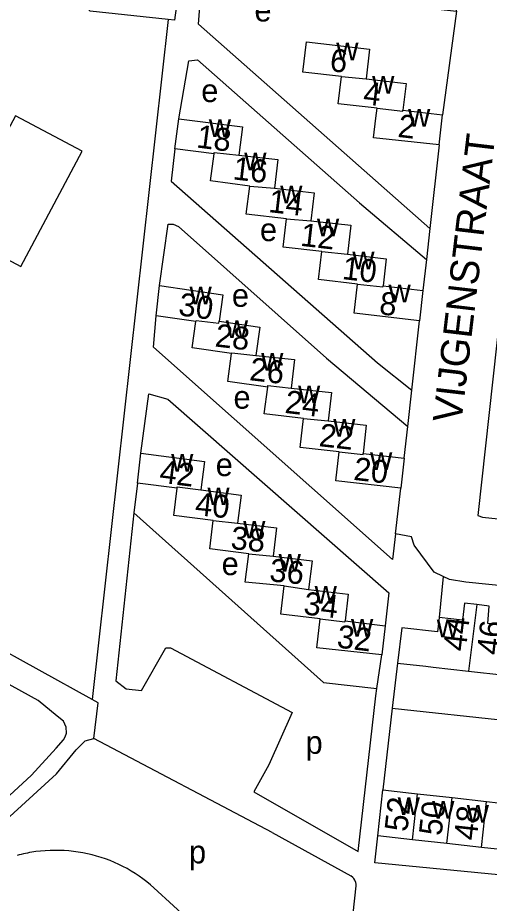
# Model space of a CAD drawing. Extents: x 161936 to 163647, y 386450 to 388633.
# Drawn here: x 162605.5 to 162687.6, y 387613.3 to 387767.5 of the extents above; entities that cross this region are included whole.
import ezdxf

# ---------------------------------------------------------------- set-up
doc = ezdxf.new("R2010")
doc.units = 0
for name, color, linetype in [('BLT_Basislijn', 7, 'Continuous'), ('BLT_Bebouwing', 7, 'Continuous'), ('BLT_Centroide', 7, 'Continuous'), ('BLT_Huisnummer', 7, 'Continuous'), ('BLT_Huisnummer_ tussenligend', 7, 'Continuous'), ('BLT_Onderverdeling_panden', 7, 'Continuous'), ('BLT_Straatnaam', 7, 'Continuous')]:
    doc.layers.add(name, color=color, linetype=linetype)

msp = doc.modelspace()

# ---------------------------------------------------------------- linework, layer by layer
at = {"layer": 'BLT_Basislijn'}
for p, q in [((162681.9, 387768.68), (162679.47, 387750.61)), ((162631.73, 387767.2), (162618.52, 387648.75)), ((162678.89, 387745.36), (162677.29, 387730.8)), ((162677.29, 387730.8), (162676.67, 387725.39)), ((162676.67, 387725.39), (162676.06, 387720.01)), ((162674.14, 387702.67), (162675.48, 387714.74)), ((162673.43, 387696.33), (162674.14, 387702.67)), ((162672.81, 387690.82), (162673.43, 387696.33)), ((162626.41, 387686.42), (162625.72, 387681.28)), ((162671.3, 387677.61), (162672.23, 387685.57)), ((162679.6, 387670.2), (162678.91, 387663.03)), ((162668.05, 387650.68), (162668.9, 387656.54)), ((162671.62, 387655.1), (162670.73, 387647.27)), ((162670.73, 387647.27), (162669.1, 387633.01)), ((162670.73, 387647.27), (162740.52, 387639.64)), ((162649.82, 387625.57), (162618.79, 387641.99)), ((162649.82, 387625.57), (162663.51, 387618.06)), ((162667.7, 387620.29), (162668.21, 387624.99))]:
    msp.add_line(p, q, dxfattribs=at)
for points in [[(162681.9, 387768.68), (162682.07, 387769.99), (162681.76, 387771.39), (162680.29, 387773.05), (162677.46, 387773.71), (162637.29, 387777.99), (162635.54, 387777.14), (162633.91, 387775.28), (162632.82, 387767.08), (162631.73, 387767.2)], [(162631.73, 387767.2), (162618.15, 387768.69), (162617.89, 387768.91), (162618.45, 387776.3)], [(162677.29, 387730.8), (162636.98, 387766.38), (162637.5, 387773.27), (162638.36, 387773.48), (162681.9, 387768.68)], [(162633.58, 387749.93), (162635.33, 387760.03), (162636.85, 387760.21), (162665.02, 387735.29), (162676.67, 387725.39)], [(162694.11, 387757.86), (162685.64, 387680.82), (162686.44, 387680.53), (162711.54, 387677.87)], [(162632.9, 387744.7), (162632.24, 387739.05)], [(162632.24, 387739.05), (162668.18, 387707.41), (162674.14, 387702.67)], [(162630.22, 387720.86), (162631.7, 387731.58), (162632.57, 387731.59), (162633.51, 387731.15), (162659.29, 387708.24), (162673.43, 387696.33)], [(162670.78, 387673.15), (162629.15, 387710.13), (162629.66, 387715.58)], [(162626.99, 387691.66), (162628.34, 387701.99), (162631.69, 387701.1), (162670.13, 387667.34)], [(162625.72, 387681.28), (162622.64, 387652.03), (162624.4, 387650.61), (162627.09, 387650.34), (162631.3, 387657.76), (162632.15, 387657.77), (162653.33, 387646.5), (162649.22, 387637.41), (162646.64, 387632.71), (162664.8, 387622.27)], [(162625.72, 387681.28), (162658.74, 387651.75), (162668.05, 387650.68)], [(162671.3, 387677.61), (162670.78, 387673.15)], [(162679.6, 387670.2), (162678.04, 387670.94), (162674.56, 387675.63), (162674.08, 387677.12), (162671.3, 387677.61)], [(162541.9, 387619.06), (162563.14, 387621.3), (162574.66, 387623.05), (162588.79, 387625.8), (162592.2, 387626.81), (162601.78, 387629.97), (162607.92, 387635.57), (162612.24, 387640.26), (162613.51, 387641.73), (162613.82, 387642.26), (162614, 387642.88), (162613.98, 387643.96), (162613.52, 387644.97), (162612.38, 387645.86), (162609.07, 387648.57), (162600, 387653.61), (162568.98, 387670.83), (162562.69, 387673.32), (162555.08, 387674.29)], [(162618.52, 387648.75), (162600, 387659.01), (162575.64, 387672.51)], [(162743.07, 387663.17), (162683.52, 387669.2), (162680.69, 387669.69), (162679.6, 387670.2)], [(162670.13, 387667.34), (162669.51, 387661.62)], [(162664.8, 387622.27), (162667.86, 387649.39), (162668.05, 387650.68)], [(162618.79, 387641.99), (162619.56, 387648.17), (162618.52, 387648.75)], [(162602.83, 387627.15), (162612.26, 387635.79), (162615.73, 387639.97), (162617.27, 387641.54), (162618.79, 387641.99)], [(162742.58, 387613.02), (162742.44, 387613.03), (162667.7, 387620.29)], [(162662.59, 387599.2), (162664.43, 387616.29), (162664.43, 387616.59), (162664.41, 387616.86), (162664.24, 387617.31), (162664.05, 387617.6), (162663.88, 387617.77), (162663.51, 387618.06)]]:
    msp.add_lwpolyline(points, dxfattribs=at)
msp.add_lwpolyline([(162605.13, 387750.46), (162594.41, 387730.38), (162606.05, 387724.17), (162616.76, 387744.25)], close=True, dxfattribs=at)
at = {"layer": 'BLT_Bebouwing'}
for p, q in [((162672.59, 387751.4), (162679.47, 387750.61)), ((162632.9, 387744.7), (162633.58, 387749.93)), ((162639.7, 387743.82), (162632.9, 387744.7)), ((162629.66, 387715.58), (162630.22, 387720.86)), ((162669.13, 387720.81), (162676.06, 387720.01)), ((162676.06, 387720.01), (162675.48, 387714.74)), ((162636.54, 387714.59), (162629.66, 387715.58)), ((162626.41, 387686.42), (162626.99, 387691.66)), ((162665.65, 387691.63), (162672.81, 387690.82)), ((162672.81, 387690.82), (162672.23, 387685.57)), ((162633.28, 387685.55), (162626.41, 387686.42)), ((162678.91, 387663.03), (162678.58, 387660.56)), ((162662.52, 387662.46), (162669.51, 387661.62)), ((162669.51, 387661.62), (162668.9, 387656.54)), ((162677.82, 387654.41), (162684.02, 387653.7)), ((162684.02, 387653.7), (162690.32, 387652.99)), ((162668.21, 387624.99), (162669.1, 387633.01)), ((162675.12, 387632.34), (162681.13, 387631.67)), ((162681.13, 387631.67), (162687.14, 387631.01)), ((162687.14, 387631.01), (162693.15, 387630.34)), ((162674.23, 387624.32), (162668.21, 387624.99)), ((162680.24, 387623.66), (162674.23, 387624.32)), ((162686.25, 387622.99), (162680.24, 387623.66)), ((162692.26, 387622.32), (162686.25, 387622.99)), ((162629.24, 387615.96), (162655.45, 387591.98))]:
    msp.add_line(p, q, dxfattribs=at)
for points in [[(162661.87, 387757.29), (162655.19, 387758.05), (162655.79, 387763.3), (162666.77, 387762.04), (162666.18, 387756.89)], [(162668.09, 387751.77), (162661.33, 387752.55), (162661.87, 387757.29)], [(162666.18, 387756.89), (162673.13, 387756.09), (162672.59, 387751.4)], [(162678.89, 387745.36), (162667.49, 387746.6), (162667.88, 387750), (162668.09, 387751.77)], [(162633.58, 387749.93), (162644.67, 387748.5), (162644.03, 387743.6)], [(162678.89, 387745.36), (162679.47, 387750.61)], [(162645.93, 387738.2), (162639.09, 387739.09), (162639.7, 387743.82)], [(162644.03, 387743.6), (162650.83, 387742.85), (162650.24, 387737.81)], [(162652.33, 387732.52), (162645.3, 387733.28), (162645.93, 387738.2)], [(162650.24, 387737.81), (162657.12, 387737.02), (162656.56, 387732.17)], [(162658.45, 387726.8), (162651.76, 387727.57), (162652.33, 387732.52)], [(162656.56, 387732.17), (162663.49, 387731.36), (162662.91, 387726.33)], [(162664.68, 387721.12), (162657.88, 387721.91), (162658.45, 387726.8)], [(162662.91, 387726.33), (162669.68, 387725.55), (162669.13, 387720.81)], [(162630.22, 387720.86), (162641.24, 387719.27), (162640.58, 387714.64)], [(162675.48, 387714.74), (162664.09, 387716.05), (162664.68, 387721.12)], [(162642.77, 387709.01), (162635.88, 387710), (162636.54, 387714.59)], [(162640.58, 387714.64), (162647.67, 387713.61), (162646.96, 387708.66)], [(162649.06, 387703.17), (162642.08, 387704.18), (162642.77, 387709.01)], [(162646.96, 387708.66), (162653.7, 387707.99), (162653.14, 387703.01)], [(162655.26, 387697.69), (162648.46, 387698.5), (162649.06, 387703.17)], [(162653.14, 387703.01), (162660.16, 387702.22), (162659.6, 387697.29)], [(162661.5, 387691.89), (162654.69, 387692.65), (162655.26, 387697.69)], [(162659.6, 387697.29), (162666.21, 387696.55), (162665.65, 387691.63)], [(162626.99, 387691.66), (162638.07, 387690.25), (162637.43, 387685.27)], [(162672.23, 387685.57), (162660.93, 387686.84), (162661.5, 387691.89)], [(162639.58, 387679.92), (162632.68, 387680.8), (162633.28, 387685.55)], [(162637.43, 387685.27), (162644.42, 387684.38), (162643.8, 387679.48)], [(162645.77, 387674.16), (162638.95, 387675.02), (162639.58, 387679.92)], [(162643.8, 387679.48), (162650.59, 387678.68), (162650, 387673.74)], [(162651.93, 387668.55), (162645.15, 387669.22), (162645.77, 387674.16)], [(162650, 387673.74), (162656.76, 387672.93), (162656.16, 387667.93)], [(162658.19, 387662.81), (162651.34, 387663.63), (162651.93, 387668.55)], [(162656.16, 387667.93), (162663.07, 387667.1), (162662.52, 387662.46)], [(162685.46, 387665.29), (162683.31, 387665.55), (162682.98, 387662.59), (162678.91, 387663.03)], [(162691.32, 387661.57), (162687.37, 387662.02), (162687.61, 387665.02), (162685.46, 387665.29)], [(162668.9, 387656.54), (162657.59, 387657.75), (162658.19, 387662.81)], [(162678.58, 387660.56), (162672.39, 387661.23), (162671.62, 387655.1)], [(162671.62, 387655.1), (162676.59, 387654.55), (162677.82, 387654.41)], [(162669.1, 387633.01), (162674.07, 387632.46), (162675.12, 387632.34)], [(162608.71, 387622.29), (162608.34, 387622.23), (162607.98, 387622.16), (162607.61, 387622.1), (162607.25, 387622.02), (162606.89, 387621.95), (162606.52, 387621.87), (162606.16, 387621.78), (162605.8, 387621.69), (162605.44, 387621.6)], [(162616.07, 387622.19), (162615.25, 387622.3), (162614.44, 387622.38), (162613.62, 387622.44), (162612.8, 387622.47), (162611.98, 387622.48), (162611.16, 387622.47), (162610.34, 387622.43), (162609.52, 387622.37), (162608.71, 387622.29)], [(162623.11, 387620.05), (162622.36, 387620.39), (162621.6, 387620.7), (162620.83, 387620.99), (162620.06, 387621.25), (162619.27, 387621.49), (162618.48, 387621.7), (162617.68, 387621.89), (162616.87, 387622.05), (162616.07, 387622.19)], [(162629.24, 387615.96), (162628.63, 387616.5), (162627.99, 387617.02), (162627.34, 387617.52), (162626.67, 387618), (162625.99, 387618.46), (162625.29, 387618.89), (162624.57, 387619.3), (162623.85, 387619.69), (162623.11, 387620.05)]]:
    msp.add_lwpolyline(points, dxfattribs=at)
at = {"layer": 'BLT_Onderverdeling_panden'}
for p, q in [((162661.87, 387757.29), (162666.18, 387756.89)), ((162645.93, 387738.2), (162650.24, 387737.81)), ((162652.33, 387732.52), (162656.56, 387732.17)), ((162658.45, 387726.8), (162662.91, 387726.33)), ((162655.26, 387697.69), (162659.6, 387697.29)), ((162639.58, 387679.92), (162643.8, 387679.48)), ((162645.77, 387674.16), (162650, 387673.74)), ((162651.93, 387668.55), (162656.16, 387667.93)), ((162685.46, 387665.29), (162684.02, 387653.7)), ((162674.23, 387624.32), (162675.12, 387632.34)), ((162680.24, 387623.66), (162681.13, 387631.67)), ((162686.25, 387622.99), (162687.14, 387631.01))]:
    msp.add_line(p, q, dxfattribs=at)
for points in [[(162668.09, 387751.77), (162672.58, 387751.24), (162672.59, 387751.4)], [(162639.7, 387743.82), (162639.73, 387744.07), (162644.03, 387743.6)], [(162664.68, 387721.12), (162669.11, 387720.63), (162669.13, 387720.81)], [(162636.54, 387714.59), (162636.57, 387714.77), (162640.53, 387714.32), (162640.58, 387714.64)], [(162642.77, 387709.01), (162642.79, 387709.13), (162646.96, 387708.66)], [(162649.06, 387703.17), (162649.09, 387703.46), (162653.14, 387703.01)], [(162661.5, 387691.89), (162665.64, 387691.42), (162665.65, 387691.63)], [(162633.28, 387685.55), (162633.31, 387685.8), (162637.43, 387685.27)], [(162658.19, 387662.81), (162662.5, 387662.32), (162662.52, 387662.46)]]:
    msp.add_lwpolyline(points, dxfattribs=at)

# ---------------------------------------------------------------- texts
at = {"layer": 'BLT_Centroide'}
for s, p in [('e', (162646.74, 387766.87)), ('w', (162660.98, 387760.09)), ('w', (162667.23, 387754.28)), ('e', (162637.48, 387752.83)), ('w', (162673.48, 387748.56)), ('w', (162638.8, 387746.75)), ('w', (162644.97, 387740.94)), ('w', (162651.23, 387735.19)), ('w', (162657.62, 387729.44)), ('e', (162647.7, 387728.61)), ('w', (162663.78, 387723.72)), ('w', (162635.44, 387717.59)), ('e', (162642.81, 387717.17)), ('w', (162670.07, 387717.94)), ('w', (162641.76, 387711.72)), ('w', (162647.91, 387706.06)), ('w', (162654.33, 387700.38)), ('e', (162643.09, 387699.42)), ('w', (162660.45, 387694.56)), ('w', (162632.24, 387688.47)), ('e', (162640, 387687.68)), ('w', (162666.86, 387688.72)), ('w', (162638.55, 387682.62)), ('w', (162644.78, 387676.81)), ('w', (162650.95, 387671.03)), ('e', (162641.03, 387670.43)), ('w', (162657.22, 387665.44)), ('w', (162663.55, 387659.69)), ('w', (162678.47, 387659.62)), ('p', (162655.64, 387639.3)), ('w', (162671.67, 387628.66)), ('w', (162677.67, 387628)), ('w', (162683.69, 387627.33)), ('p', (162635.35, 387620.22))]:
    msp.add_text(s, height=4, dxfattribs=at).set_placement(p)
at = {"layer": 'BLT_Huisnummer'}
for s, rotation, p in [('6', 353.45, (162659.73, 387758.24)), ('2', 353.4473, (162671.57, 387746.77)), ('18', 352.6373, (162636.51, 387744.94)), ('12', 353.4119, (162654.61, 387727.81)), ('30', 351.7928, (162633.37, 387715.72)), ('8', 353.4124, (162668.34, 387715.89)), ('24', 353.232, (162651.91, 387698.7)), ('20', 353.5633, (162663.87, 387687.03)), ('42', 352.7575, (162630.07, 387686.56)), ('36', 354.2861, (162649.24, 387669.37)), ('44', 83.3945, (162683.52, 387657.04)), ('32', 353.174, (162660.96, 387657.83)), ('52', 83.6708, (162673.34, 387625.62))]:
    msp.add_text(s, height=4, rotation=rotation, dxfattribs=at).set_placement(p)
at = {"layer": 'BLT_Huisnummer_ tussenligend'}
for s, rotation, p in [('4', 353.4473, (162665.54, 387752.47)), ('16', 353.4119, (162642.87, 387739.38)), ('14', 353.4119, (162649.06, 387733.68)), ('10', 353.4124, (162661.88, 387722.01)), ('28', 353.232, (162639.74, 387710.27)), ('26', 353.232, (162645.76, 387704.4)), ('22', 353.5633, (162657.85, 387692.9)), ('40', 354.2861, (162636.29, 387680.9)), ('38', 354.2861, (162642.49, 387674.99)), ('34', 353.174, (162655.16, 387663.61)), ('46', 83.3945, (162689.39, 387656.39)), ('50', 83.6692, (162679.31, 387624.92)), ('48', 83.6692, (162685.42, 387624.11))]:
    msp.add_text(s, height=4, rotation=rotation, dxfattribs=at).set_placement(p)
at = {"layer": 'BLT_Straatnaam'}
msp.add_text('VIJGENSTRAAT', height=4.9999, rotation=83.2575, dxfattribs=at).set_placement((162682.74, 387696.78))

doc.saveas('drawing.dxf')
